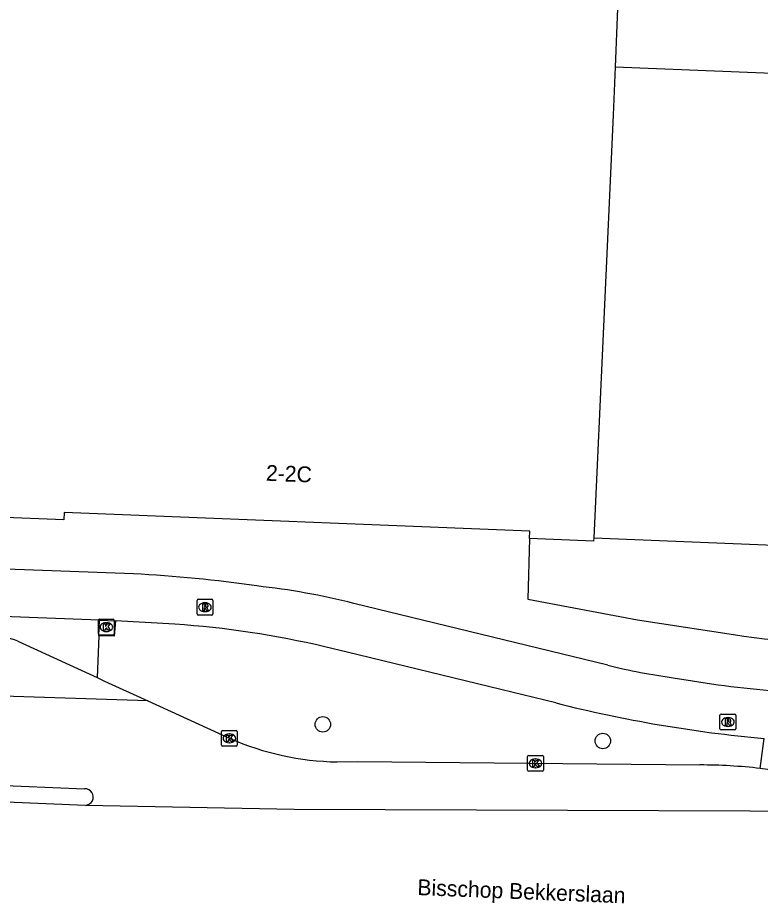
# Model space of a CAD drawing. Extents: x 160732 to 162105, y 387428 to 388479.
# Drawn here: x 161676 to 161723, y 387450.2 to 387506.2 of the extents above; entities that cross this region are included whole.
import ezdxf

# ---------------------------------------------------------------- set-up
doc = ezdxf.new("R2010")
doc.units = 0
for name, color, linetype in [('IMGEO_Boom', 7, 'Continuous'), ('IMGEO_Fietspad_gesloten', 7, 'Continuous'), ('IMGEO_Kolk', 7, 'Continuous'), ('IMGEO_Openbare_ruimte_label', 7, 'Continuous'), ('IMGEO_Pand', 7, 'Continuous'), ('IMGEO_Pand_nummerreeks', 7, 'Continuous'), ('IMGEO_Parkeervlak_open', 7, 'Continuous'), ('IMGEO_Rijbaan_lokaal_gesloten', 7, 'Continuous'), ('IMGEO_Rijbaan_lokaal_open', 7, 'Continuous'), ('IMGEO_Rioolput', 7, 'Continuous'), ('IMGEO_Verkeerseiland_open', 7, 'Continuous'), ('IMGEO_Voetpad_open', 7, 'Continuous')]:
    doc.layers.add(name, color=color, linetype=linetype)

msp = doc.modelspace()

# ---------------------------------------------------------------- linework, layer by layer
at = {"layer": 'IMGEO_Boom'}
for centre in [(161695.307, 387461.529), (161713.004, 387460.482)]:
    msp.add_circle(centre, 0.489, dxfattribs=at)
at = {"layer": 'IMGEO_Fietspad_gesloten'}
for points in [[(161683.334, 387471.031), (161645.965, 387472.409)], [(161713.321, 387465.258), (161697.265, 387469.162)], [(161681.201, 387468.115), (161666.172, 387468.677)], [(161681.201, 387468.115), (161682.198, 387468.072)], [(161685.959, 387467.849), (161682.198, 387468.072)], [(161710.034, 387462.879), (161706.552, 387463.726), (161696.847, 387466.084), (161695.43, 387466.428)]]:
    msp.add_lwpolyline(points, dxfattribs=at)
for centre, radius, start, end in [((161679.217, 387388.722), 82.412, 81.67745, 87.13669), ((161686.378, 387426.329), 44.195, 75.7388, 83.8064), ((161682.049, 387409.517), 58.462, 76.76895, 86.16538), ((161722.75, 387503.785), 39.664, 256.2481, 262.3286), ((161729.182, 387529.628), 66.199, 259.7962, 265.4677), ((161730.933, 387545.769), 85.484, 255.84902, 264.80581)]:
    msp.add_arc(centre, radius, start, end, dxfattribs=at)
at = {"layer": 'IMGEO_Kolk'}
for p, q in [((161681.126, 387467.241), (161681.126, 387468.093)), ((161681.201, 387468.167), (161682.053, 387468.167)), ((161681.614, 387467.947), (161681.639, 387467.947)), ((161682.127, 387468.093), (161682.127, 387467.241)), ((161681.637, 387467.387), (161681.612, 387467.387)), ((161682.053, 387467.167), (161681.201, 387467.167)), ((161688.901, 387460.222), (161688.901, 387461.074)), ((161688.976, 387461.148), (161689.828, 387461.148)), ((161689.389, 387460.928), (161689.414, 387460.928)), ((161689.902, 387461.074), (161689.902, 387460.222)), ((161689.828, 387460.148), (161688.976, 387460.148)), ((161689.412, 387460.368), (161689.387, 387460.368)), ((161708.323, 387459.569), (161709.175, 387459.569)), ((161708.248, 387458.643), (161708.248, 387459.495)), ((161708.736, 387459.349), (161708.761, 387459.349)), ((161709.249, 387459.495), (161709.249, 387458.643)), ((161709.175, 387458.569), (161708.323, 387458.569)), ((161708.759, 387458.789), (161708.734, 387458.789))]:
    msp.add_line(p, q, dxfattribs=at)
for points in [[(161681.126, 387467.241), (161681.126, 387468.093)], [(161681.201, 387468.167), (161682.053, 387468.167)], [(161682.127, 387468.093), (161682.127, 387467.241)], [(161681.447, 387467.867), (161681.57, 387467.867), (161681.57, 387467.716), (161681.7, 387467.867), (161681.864, 387467.867), (161681.718, 387467.716), (161681.871, 387467.467), (161681.719, 387467.467), (161681.634, 387467.631), (161681.57, 387467.564), (161681.57, 387467.467), (161681.447, 387467.467), (161681.447, 387467.867)], [(161682.053, 387467.167), (161681.201, 387467.167)], [(161688.901, 387460.222), (161688.901, 387461.074)], [(161688.976, 387461.148), (161689.828, 387461.148)], [(161689.222, 387460.848), (161689.345, 387460.848), (161689.345, 387460.697), (161689.475, 387460.848), (161689.639, 387460.848), (161689.493, 387460.697), (161689.646, 387460.448), (161689.494, 387460.448), (161689.409, 387460.612), (161689.345, 387460.545), (161689.345, 387460.448), (161689.222, 387460.448), (161689.222, 387460.848)], [(161689.902, 387461.074), (161689.902, 387460.222)], [(161689.828, 387460.148), (161688.976, 387460.148)], [(161708.323, 387459.569), (161709.175, 387459.569)], [(161708.248, 387458.643), (161708.248, 387459.495)], [(161708.569, 387459.269), (161708.692, 387459.269), (161708.692, 387459.118), (161708.822, 387459.269), (161708.986, 387459.269), (161708.84, 387459.118), (161708.993, 387458.869), (161708.841, 387458.869), (161708.756, 387459.033), (161708.692, 387458.966), (161708.692, 387458.869), (161708.569, 387458.869), (161708.569, 387459.269)], [(161709.249, 387459.495), (161709.249, 387458.643)], [(161709.175, 387458.569), (161708.323, 387458.569)]]:
    msp.add_lwpolyline(points, dxfattribs=at)
for centre, start, end in [((161681.203, 387468.091), 91.552, 178.448), ((161681.203, 387468.091), 91.552, 178.448), ((161682.051, 387468.091), 1.552, 88.448), ((161682.051, 387468.091), 1.552, 88.448), ((161681.203, 387467.243), 181.552, 268.448), ((161681.203, 387467.243), 181.552, 268.448), ((161682.051, 387467.243), 271.552, 358.448), ((161682.051, 387467.243), 271.552, 358.448), ((161688.978, 387461.072), 91.552, 178.448), ((161688.978, 387461.072), 91.552, 178.448), ((161689.826, 387461.072), 1.552, 88.448), ((161689.826, 387461.072), 1.552, 88.448), ((161688.978, 387460.224), 181.552, 268.448), ((161688.978, 387460.224), 181.552, 268.448), ((161689.826, 387460.224), 271.552, 358.448), ((161689.826, 387460.224), 271.552, 358.448), ((161708.325, 387459.493), 91.552, 178.448), ((161708.325, 387459.493), 91.552, 178.448), ((161709.173, 387459.493), 1.552, 88.448), ((161709.173, 387459.493), 1.552, 88.448), ((161708.325, 387458.645), 181.552, 268.448), ((161708.325, 387458.645), 181.552, 268.448), ((161709.173, 387458.645), 271.552, 358.448), ((161709.173, 387458.645), 271.552, 358.448)]:
    msp.add_arc(centre, 0.0765, start, end, dxfattribs=at)
for centre, major_axis, ratio, start_param, end_param in [((161681.613, 387467.667), (-0.387, 0.002), 0.722429, 4.712389, 7.853982), ((161681.638, 387467.667), (-0.39, 0.002), 0.717154, 1.570796, 4.712389), ((161689.388, 387460.648), (-0.387, 0.002), 0.722429, 4.712389, 7.853982), ((161689.413, 387460.648), (-0.39, 0.002), 0.717154, 1.570796, 4.712389), ((161708.735, 387459.069), (-0.387, 0.002), 0.722429, 4.712389, 7.853982), ((161708.76, 387459.069), (-0.39, 0.002), 0.717154, 1.570796, 4.712389)]:
    msp.add_ellipse(centre, major_axis=major_axis, ratio=ratio, start_param=start_param, end_param=end_param, dxfattribs=at)
at = {"layer": 'IMGEO_Pand'}
for points in [[(161721.406, 387541.852), (161721.014, 387532.115), (161714.969, 387532.359), (161714, 387508.358), (161713.785, 387503.026)], [(161713.785, 387503.026), (161713.647, 387500), (161712.43, 387473.308)], [(161746.204, 387501.716), (161713.785, 387503.026)], [(161708.375, 387473.257), (161708.394, 387473.72), (161678.95, 387474.908), (161678.931, 387474.44), (161671.5, 387474.74), (161671.52, 387475.215)], [(161712.43, 387473.308), (161712.42, 387473.094), (161708.375, 387473.257)], [(161712.43, 387473.308), (161736.266, 387472.346)]]:
    msp.add_lwpolyline(points, dxfattribs=at)
at = {"layer": 'IMGEO_Parkeervlak_open'}
for points in [[(161676.023, 387466.78), (161681.044, 387464.478)], [(161681.044, 387464.478), (161681.514, 387464.263), (161684.254, 387463.007)]]:
    msp.add_lwpolyline(points, dxfattribs=at)
msp.add_arc((161674.207, 387462.207), 4.921, 68.3425, 89.3013, dxfattribs=at)
at = {"layer": 'IMGEO_Rijbaan_lokaal_gesloten'}
for points in [[(161680.31, 387456.415), (161646.177, 387457.84), (161646.129, 387457.836), (161646.084, 387457.837), (161646.039, 387457.841), (161645.995, 387457.85), (161645.952, 387457.863), (161645.91, 387457.879), (161645.869, 387457.899), (161645.831, 387457.923), (161645.795, 387457.95), (161645.761, 387457.98), (161645.73, 387458.012), (161645.703, 387458.048), (161645.678, 387458.086), (161645.657, 387458.126), (161645.64, 387458.167), (161645.626, 387458.21), (161645.617, 387458.255), (161645.611, 387458.299), (161645.609, 387458.344), (161645.612, 387458.389), (161645.618, 387458.434)], [(161739.56, 387455.993), (161693.488, 387456.154), (161680.31, 387456.415)]]:
    msp.add_lwpolyline(points, dxfattribs=at)
at = {"layer": 'IMGEO_Rijbaan_lokaal_open'}
for points in [[(161684.254, 387463.007), (161645.659, 387464.253), (161643.497, 387463.367)], [(161684.254, 387463.007), (161689.443, 387460.628)], [(161696.211, 387459.157), (161697.527, 387459.178), (161703.971, 387459.115), (161719.14, 387458.966)], [(161646.226, 387458.83), (161664.215, 387458.124), (161680.245, 387457.457)], [(161724.018, 387458.6), (161722.955, 387458.743)]]:
    msp.add_lwpolyline(points, dxfattribs=at)
for centre, radius, start, end in [((161696.592, 387477.214), 18.061, 246.6833, 268.792), ((161719.098, 387425.512), 33.454, 83.3804, 89.9289), ((161680.278, 387456.936), 0.522, 273.5113, 93.6277)]:
    msp.add_arc(centre, radius, start, end, dxfattribs=at)
at = {"layer": 'IMGEO_Rioolput'}
for p, q in [((161687.358, 387468.499), (161687.358, 387469.351)), ((161687.433, 387469.425), (161688.285, 387469.425)), ((161687.846, 387469.205), (161687.871, 387469.205)), ((161688.359, 387469.351), (161688.359, 387468.499)), ((161687.869, 387468.645), (161687.844, 387468.645)), ((161688.285, 387468.425), (161687.433, 387468.425)), ((161720.404, 387461.252), (161720.404, 387462.104)), ((161720.479, 387462.178), (161721.331, 387462.178)), ((161720.892, 387461.958), (161720.917, 387461.958)), ((161721.405, 387462.104), (161721.405, 387461.252)), ((161720.915, 387461.398), (161720.89, 387461.398)), ((161721.331, 387461.178), (161720.479, 387461.178))]:
    msp.add_line(p, q, dxfattribs=at)
for points in [[(161687.358, 387468.499), (161687.358, 387469.351)], [(161687.433, 387469.425), (161688.285, 387469.425)], [(161687.947, 387469.123), (161687.695, 387469.125), (161687.695, 387468.725)], [(161688.359, 387469.351), (161688.359, 387468.499)], [(161687.695, 387468.725), (161687.819, 387468.725), (161687.819, 387468.887), (161687.83, 387468.887)], [(161687.873, 387469.044), (161687.819, 387469.044), (161687.819, 387468.963)], [(161687.819, 387468.963), (161687.871, 387468.963)], [(161687.877, 387468.858), (161687.948, 387468.725), (161688.088, 387468.725), (161688.023, 387468.851)], [(161688.285, 387468.425), (161687.433, 387468.425)], [(161720.404, 387461.252), (161720.404, 387462.104)], [(161720.479, 387462.178), (161721.331, 387462.178)], [(161720.993, 387461.876), (161720.741, 387461.878), (161720.741, 387461.478)], [(161720.919, 387461.797), (161720.865, 387461.797), (161720.865, 387461.716)], [(161721.405, 387462.104), (161721.405, 387461.252)], [(161720.741, 387461.478), (161720.865, 387461.478), (161720.865, 387461.64), (161720.876, 387461.64)], [(161720.865, 387461.716), (161720.917, 387461.716)], [(161720.923, 387461.611), (161720.994, 387461.478), (161721.134, 387461.478), (161721.069, 387461.604)], [(161721.331, 387461.178), (161720.479, 387461.178)]]:
    msp.add_lwpolyline(points, dxfattribs=at)
for centre, radius, start, end in [((161687.435, 387469.349), 0.0765, 91.552, 178.448), ((161687.435, 387469.349), 0.0765, 91.552, 178.448), ((161687.946, 387469.013), 0.109, 350.3612, 89.416), ((161688.283, 387469.349), 0.0765, 1.552, 88.448), ((161688.283, 387469.349), 0.0765, 1.552, 88.448), ((161687.435, 387468.501), 0.0765, 181.552, 268.448), ((161687.435, 387468.501), 0.0765, 181.552, 268.448), ((161687.829, 387468.834), 0.0533, 26.0293, 88.6989), ((161687.855, 387469.152), 0.19, 274.7715, 282.9687), ((161687.879, 387468.948), 0.0964, 77.0061, 93.1865), ((161687.893, 387469.005), 0.0378, 276.6634, 79.6772), ((161687.944, 387469.013), 0.112, 277.5842, 350.9817), ((161687.928, 387468.798), 0.108, 29.5134, 73.7905), ((161688.283, 387468.501), 0.0765, 271.552, 358.448), ((161688.283, 387468.501), 0.0765, 271.552, 358.448), ((161720.481, 387462.102), 0.0765, 91.552, 178.448), ((161720.481, 387462.102), 0.0765, 91.552, 178.448), ((161720.925, 387461.701), 0.0964, 77.0061, 93.1865), ((161720.939, 387461.758), 0.0378, 276.6634, 79.6772), ((161720.992, 387461.766), 0.109, 350.3612, 89.416), ((161721.329, 387462.102), 0.0765, 1.552, 88.448), ((161721.329, 387462.102), 0.0765, 1.552, 88.448), ((161720.481, 387461.254), 0.0765, 181.552, 268.448), ((161720.481, 387461.254), 0.0765, 181.552, 268.448), ((161720.875, 387461.587), 0.0533, 26.0293, 88.6989), ((161720.901, 387461.905), 0.19, 274.7715, 282.9687), ((161720.99, 387461.766), 0.112, 277.5842, 350.9817), ((161720.974, 387461.551), 0.108, 29.5134, 73.7905), ((161721.329, 387461.254), 0.0765, 271.552, 358.448), ((161721.329, 387461.254), 0.0765, 271.552, 358.448)]:
    msp.add_arc(centre, radius, start, end, dxfattribs=at)
for centre, major_axis, ratio, start_param, end_param in [((161687.845, 387468.925), (-0.387, 0.002), 0.722429, 4.712389, 7.853982), ((161687.87, 387468.925), (-0.39, 0.002), 0.717154, 1.570796, 4.712389), ((161720.891, 387461.678), (-0.387, 0.002), 0.722429, 4.712389, 7.853982), ((161720.916, 387461.678), (-0.39, 0.002), 0.717154, 1.570796, 4.712389)]:
    msp.add_ellipse(centre, major_axis=major_axis, ratio=ratio, start_param=start_param, end_param=end_param, dxfattribs=at)
at = {"layer": 'IMGEO_Verkeerseiland_open'}
for points in [[(161681.156, 387467.113), (161681.201, 387468.115)], [(161682.198, 387468.072), (161682.13, 387467.104), (161681.156, 387467.113)], [(161681.156, 387467.113), (161681.044, 387464.478)]]:
    msp.add_lwpolyline(points, dxfattribs=at)
at = {"layer": 'IMGEO_Voetpad_open'}
for points in [[(161708.375, 387473.257), (161708.271, 387469.435), (161715.188, 387468.127), (161721.267, 387467.198)], [(161722.955, 387458.743), (161723.194, 387460.636)]]:
    msp.add_lwpolyline(points, dxfattribs=at)
msp.add_arc((161731.61, 387536.815), 70.381, 261.54904, 270.13641, dxfattribs=at)

# ---------------------------------------------------------------- texts
at = {"layer": 'IMGEO_Openbare_ruimte_label'}
msp.add_text('Bisschop Bekkerslaan', height=1, rotation=357.7071, dxfattribs=at).set_placement((161701.269, 387450.753))
at = {"layer": 'IMGEO_Pand_nummerreeks'}
msp.add_text('2-2C', height=1, rotation=357.6895, dxfattribs=at).set_placement((161691.698, 387476.916))

doc.saveas('drawing.dxf')
